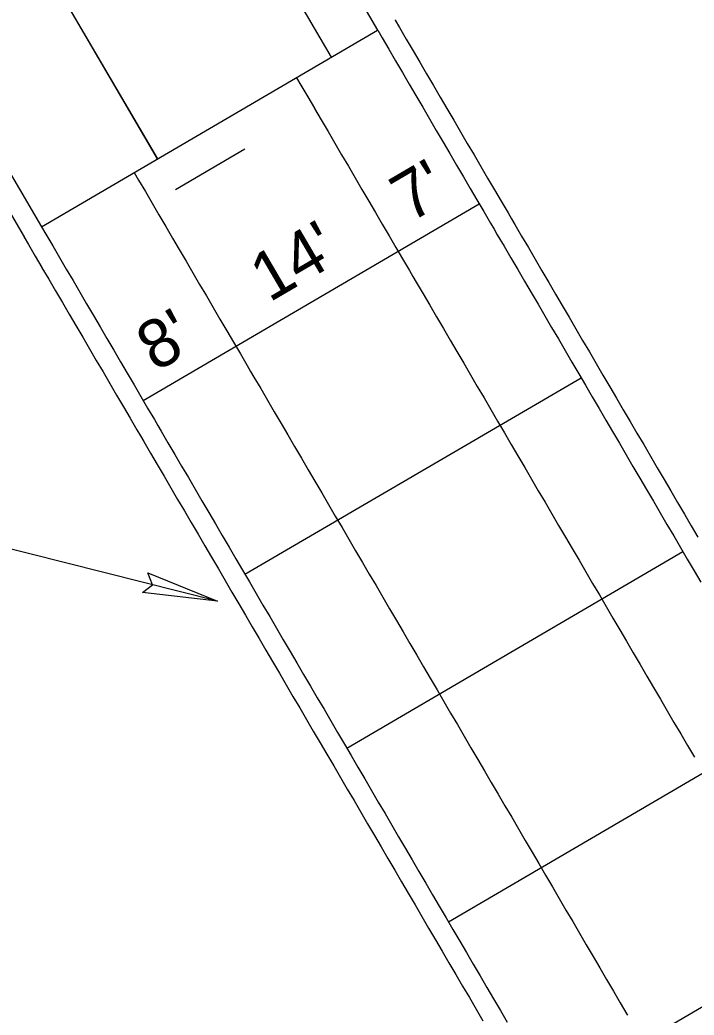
# Model space of a CAD drawing. Extents: x 2145147 to 2158018, y 137519 to 148068.
# Drawn here: x 2150488.6 to 2150538.8, y 142218.4 to 142292.5 of the extents above; entities that cross this region are included whole.
import ezdxf

# ---------------------------------------------------------------- set-up
doc = ezdxf.new("R2010")
doc.units = 0
for name, color, linetype in [('PR_Align_Ramp_M', 7, 'Continuous'), ('PR_Align_Service_C_Leader', 7, 'Continuous'), ('PR_Arrows', 7, 'Continuous'), ('PR_Dimensions', 7, 'Continuous'), ('PR_Joint_Contraction', 7, 'Continuous'), ('PR_Joint_Long', 7, 'Continuous'), ('PR_Parapet', 7, 'Continuous'), ('PR_Phasing_Pavement_6', 7, 'Continuous'), ('PR_Road_Concrete', 7, 'Continuous'), ('PR_Road_Shoulder', 7, 'Continuous')]:
    doc.layers.add(name, color=color, linetype=linetype)

msp = doc.modelspace()

# ---------------------------------------------------------------- linework, layer by layer
at = {"layer": 'PR_Align_Ramp_M'}
msp.add_line((2150487.203, 142302.123), (2150498.876, 142282.174), dxfattribs=at)
msp.add_line((2150487.203, 142302.123), (2150498.876, 142282.174), dxfattribs=at)
msp.add_lwpolyline([(2150505.396, 142282.911), (2150500.218, 142279.881)], dxfattribs=at)
msp.add_lwpolyline([(2150505.396, 142282.911), (2150500.218, 142279.881)], dxfattribs=at)
at = {"layer": 'PR_Align_Service_C_Leader'}
msp.add_lwpolyline([(2150503.356, 142249.235), (2150480.809, 142254.904), (2150447.35, 142254.241)], dxfattribs=at)
at = {"layer": 'PR_Arrows'}
msp.add_lwpolyline([(2150503.356, 142249.235), (2150497.778, 142249.865), (2150498.52, 142250.451), (2150498.161, 142251.35)], close=True, dxfattribs=at)
at = {"layer": 'PR_Joint_Contraction'}
for p, q in [((2150497.823, 142264.179), (2150522.848, 142278.821)), ((2150497.823, 142264.179), (2150522.848, 142278.821)), ((2150505.399, 142251.232), (2150530.423, 142265.875)), ((2150505.399, 142251.232), (2150530.423, 142265.875)), ((2150512.974, 142238.286), (2150537.998, 142252.928)), ((2150512.974, 142238.286), (2150537.998, 142252.928)), ((2150520.549, 142225.339), (2150545.574, 142239.981)), ((2150520.549, 142225.339), (2150545.574, 142239.981)), ((2150528.125, 142212.393), (2150553.149, 142227.035)), ((2150528.125, 142212.393), (2150553.149, 142227.035))]:
    msp.add_line(p, q, dxfattribs=at)
at = {"layer": 'PR_Joint_Long'}
for points in [[(2150509.233, 142288.234), (2150509.242, 142288.22), (2150509.565, 142287.667), (2150510.07, 142286.804), (2150510.574, 142285.943), (2150510.575, 142285.941), (2150511.08, 142285.078), (2150511.585, 142284.215), (2150512.09, 142283.352), (2150512.595, 142282.489), (2150513.1, 142281.626), (2150513.605, 142280.762), (2150514.11, 142279.899), (2150514.615, 142279.036), (2150515.12, 142278.173), (2150515.625, 142277.31), (2150516.13, 142276.447), (2150516.635, 142275.584), (2150517.14, 142274.721), (2150517.645, 142273.858), (2150517.903, 142273.417), (2150518.15, 142272.994), (2150518.656, 142272.131), (2150519.161, 142271.268), (2150519.666, 142270.405), (2150520.171, 142269.542), (2150520.676, 142268.679), (2150521.181, 142267.816), (2150521.686, 142266.953), (2150522.191, 142266.09), (2150522.696, 142265.227), (2150523.201, 142264.363), (2150523.706, 142263.5), (2150524.211, 142262.637), (2150524.716, 142261.774), (2150525.221, 142260.911), (2150525.726, 142260.048), (2150526.231, 142259.185), (2150526.736, 142258.322), (2150527.241, 142257.459), (2150527.746, 142256.596), (2150528.251, 142255.732), (2150528.756, 142254.869), (2150529.261, 142254.006), (2150529.766, 142253.143), (2150530.271, 142252.28), (2150530.776, 142251.417), (2150531.281, 142250.554), (2150531.786, 142249.691), (2150532.291, 142248.828), (2150532.796, 142247.964), (2150533.301, 142247.101), (2150533.806, 142246.238), (2150534.311, 142245.375), (2150534.816, 142244.512), (2150535.321, 142243.649), (2150535.826, 142242.786), (2150536.331, 142241.923), (2150536.836, 142241.06), (2150537.341, 142240.197), (2150537.847, 142239.333), (2150538.352, 142238.47), (2150538.857, 142237.607)], [(2150509.233, 142288.234), (2150509.242, 142288.22), (2150509.565, 142287.667), (2150510.07, 142286.804), (2150510.574, 142285.943), (2150510.575, 142285.941), (2150511.08, 142285.078), (2150511.585, 142284.215), (2150512.09, 142283.352), (2150512.595, 142282.489), (2150513.1, 142281.626), (2150513.605, 142280.762), (2150514.11, 142279.899), (2150514.615, 142279.036), (2150515.12, 142278.173), (2150515.625, 142277.31), (2150516.13, 142276.447), (2150516.635, 142275.584), (2150517.14, 142274.721), (2150517.645, 142273.858), (2150517.903, 142273.417), (2150518.15, 142272.994), (2150518.656, 142272.131), (2150519.161, 142271.268), (2150519.666, 142270.405), (2150520.171, 142269.542), (2150520.676, 142268.679), (2150521.181, 142267.816), (2150521.686, 142266.953), (2150522.191, 142266.09), (2150522.696, 142265.227), (2150523.201, 142264.363), (2150523.706, 142263.5), (2150524.211, 142262.637), (2150524.716, 142261.774), (2150525.221, 142260.911), (2150525.726, 142260.048), (2150526.231, 142259.185), (2150526.736, 142258.322), (2150527.241, 142257.459), (2150527.746, 142256.596), (2150528.251, 142255.732), (2150528.756, 142254.869), (2150529.261, 142254.006), (2150529.766, 142253.143), (2150530.271, 142252.28), (2150530.776, 142251.417), (2150531.281, 142250.554), (2150531.786, 142249.691), (2150532.291, 142248.828), (2150532.796, 142247.964), (2150533.301, 142247.101), (2150533.806, 142246.238), (2150534.311, 142245.375), (2150534.816, 142244.512), (2150535.321, 142243.649), (2150535.826, 142242.786), (2150536.331, 142241.923), (2150536.836, 142241.06), (2150537.341, 142240.197), (2150537.847, 142239.333), (2150538.352, 142238.47), (2150538.857, 142237.607)], [(2150497.15, 142281.164), (2150497.158, 142281.149), (2150497.482, 142280.597), (2150497.987, 142279.734), (2150498.491, 142278.872), (2150498.492, 142278.871), (2150498.997, 142278.008), (2150499.502, 142277.144), (2150500.007, 142276.281), (2150500.512, 142275.418), (2150501.017, 142274.555), (2150501.522, 142273.692), (2150502.027, 142272.829), (2150502.532, 142271.966), (2150503.037, 142271.103), (2150503.542, 142270.24), (2150504.047, 142269.377), (2150504.552, 142268.513), (2150505.057, 142267.65), (2150505.562, 142266.787), (2150505.82, 142266.347), (2150506.067, 142265.924), (2150506.572, 142265.061), (2150507.077, 142264.198), (2150507.582, 142263.335), (2150508.087, 142262.472), (2150508.592, 142261.609), (2150509.097, 142260.746), (2150509.602, 142259.882), (2150510.107, 142259.019), (2150510.612, 142258.156), (2150511.117, 142257.293), (2150511.622, 142256.43), (2150512.127, 142255.567), (2150512.632, 142254.704), (2150513.137, 142253.841), (2150513.642, 142252.978), (2150514.147, 142252.114), (2150514.652, 142251.251), (2150515.158, 142250.388), (2150515.663, 142249.525), (2150516.168, 142248.662), (2150516.673, 142247.799), (2150517.178, 142246.936), (2150517.683, 142246.073), (2150518.188, 142245.21), (2150518.693, 142244.347), (2150519.198, 142243.483), (2150519.703, 142242.62), (2150520.208, 142241.757), (2150520.713, 142240.894), (2150521.218, 142240.031), (2150521.723, 142239.168), (2150522.228, 142238.305), (2150522.733, 142237.442), (2150523.238, 142236.579), (2150523.743, 142235.715), (2150524.248, 142234.852), (2150524.753, 142233.989), (2150525.258, 142233.126), (2150525.763, 142232.263), (2150526.268, 142231.4), (2150526.773, 142230.537), (2150527.278, 142229.674), (2150527.783, 142228.811), (2150528.288, 142227.948), (2150528.793, 142227.084), (2150529.298, 142226.221), (2150529.803, 142225.358), (2150530.308, 142224.495), (2150530.813, 142223.632), (2150531.318, 142222.769), (2150531.823, 142221.906), (2150532.328, 142221.043), (2150532.833, 142220.18), (2150533.338, 142219.316), (2150533.843, 142218.453), (2150533.879, 142218.393)], [(2150497.15, 142281.164), (2150497.158, 142281.149), (2150497.482, 142280.597), (2150497.987, 142279.734), (2150498.491, 142278.872), (2150498.492, 142278.871), (2150498.997, 142278.008), (2150499.502, 142277.144), (2150500.007, 142276.281), (2150500.512, 142275.418), (2150501.017, 142274.555), (2150501.522, 142273.692), (2150502.027, 142272.829), (2150502.532, 142271.966), (2150503.037, 142271.103), (2150503.542, 142270.24), (2150504.047, 142269.377), (2150504.552, 142268.513), (2150505.057, 142267.65), (2150505.562, 142266.787), (2150505.82, 142266.347), (2150506.067, 142265.924), (2150506.572, 142265.061), (2150507.077, 142264.198), (2150507.582, 142263.335), (2150508.087, 142262.472), (2150508.592, 142261.609), (2150509.097, 142260.746), (2150509.602, 142259.882), (2150510.107, 142259.019), (2150510.612, 142258.156), (2150511.117, 142257.293), (2150511.622, 142256.43), (2150512.127, 142255.567), (2150512.632, 142254.704), (2150513.137, 142253.841), (2150513.642, 142252.978), (2150514.147, 142252.114), (2150514.652, 142251.251), (2150515.158, 142250.388), (2150515.663, 142249.525), (2150516.168, 142248.662), (2150516.673, 142247.799), (2150517.178, 142246.936), (2150517.683, 142246.073), (2150518.188, 142245.21), (2150518.693, 142244.347), (2150519.198, 142243.483), (2150519.703, 142242.62), (2150520.208, 142241.757), (2150520.713, 142240.894), (2150521.218, 142240.031), (2150521.723, 142239.168), (2150522.228, 142238.305), (2150522.733, 142237.442), (2150523.238, 142236.579), (2150523.743, 142235.715), (2150524.248, 142234.852), (2150524.753, 142233.989), (2150525.258, 142233.126), (2150525.763, 142232.263), (2150526.268, 142231.4), (2150526.773, 142230.537), (2150527.278, 142229.674), (2150527.783, 142228.811), (2150528.288, 142227.948), (2150528.793, 142227.084), (2150529.298, 142226.221), (2150529.803, 142225.358), (2150530.308, 142224.495), (2150530.813, 142223.632), (2150531.318, 142222.769), (2150531.823, 142221.906), (2150532.328, 142221.043), (2150532.833, 142220.18), (2150533.338, 142219.316), (2150533.843, 142218.453), (2150533.879, 142218.393)]]:
    msp.add_lwpolyline(points, dxfattribs=at)
at = {"layer": 'PR_Parapet'}
for points in [[(2150516.573, 142292.529), (2150516.581, 142292.514), (2150516.904, 142291.962), (2150517.409, 142291.099), (2150517.913, 142290.237), (2150517.914, 142290.235), (2150518.419, 142289.372), (2150518.924, 142288.509), (2150519.429, 142287.646), (2150519.934, 142286.783), (2150520.44, 142285.92), (2150520.945, 142285.057), (2150521.45, 142284.194), (2150521.955, 142283.331), (2150522.46, 142282.468), (2150522.965, 142281.604), (2150523.47, 142280.741), (2150523.975, 142279.878), (2150524.48, 142279.015), (2150524.985, 142278.152), (2150525.242, 142277.712), (2150525.49, 142277.289), (2150525.995, 142276.426), (2150526.5, 142275.563), (2150527.005, 142274.7), (2150527.51, 142273.836), (2150528.015, 142272.973), (2150528.52, 142272.11), (2150529.025, 142271.247), (2150529.53, 142270.384), (2150530.035, 142269.521), (2150530.54, 142268.658), (2150531.045, 142267.795), (2150531.55, 142266.932), (2150532.055, 142266.069), (2150532.56, 142265.205), (2150533.065, 142264.342), (2150533.57, 142263.479), (2150534.075, 142262.616), (2150534.58, 142261.753), (2150535.085, 142260.89), (2150535.59, 142260.027), (2150536.095, 142259.164), (2150536.6, 142258.301), (2150537.105, 142257.437), (2150537.61, 142256.574), (2150538.115, 142255.711), (2150538.62, 142254.848), (2150539.125, 142253.985)], [(2150516.573, 142292.529), (2150516.581, 142292.514), (2150516.904, 142291.962), (2150517.409, 142291.099), (2150517.913, 142290.237), (2150517.914, 142290.235), (2150518.419, 142289.372), (2150518.924, 142288.509), (2150519.429, 142287.646), (2150519.934, 142286.783), (2150520.44, 142285.92), (2150520.945, 142285.057), (2150521.45, 142284.194), (2150521.955, 142283.331), (2150522.46, 142282.468), (2150522.965, 142281.604), (2150523.47, 142280.741), (2150523.975, 142279.878), (2150524.48, 142279.015), (2150524.985, 142278.152), (2150525.242, 142277.712), (2150525.49, 142277.289), (2150525.995, 142276.426), (2150526.5, 142275.563), (2150527.005, 142274.7), (2150527.51, 142273.836), (2150528.015, 142272.973), (2150528.52, 142272.11), (2150529.025, 142271.247), (2150529.53, 142270.384), (2150530.035, 142269.521), (2150530.54, 142268.658), (2150531.045, 142267.795), (2150531.55, 142266.932), (2150532.055, 142266.069), (2150532.56, 142265.205), (2150533.065, 142264.342), (2150533.57, 142263.479), (2150534.075, 142262.616), (2150534.58, 142261.753), (2150535.085, 142260.89), (2150535.59, 142260.027), (2150536.095, 142259.164), (2150536.6, 142258.301), (2150537.105, 142257.437), (2150537.61, 142256.574), (2150538.115, 142255.711), (2150538.62, 142254.848), (2150539.125, 142253.985)], [(2150488.947, 142276.364), (2150488.956, 142276.35), (2150489.279, 142275.797), (2150489.784, 142274.934), (2150490.288, 142274.073), (2150490.289, 142274.071), (2150490.794, 142273.208), (2150491.299, 142272.345), (2150491.804, 142271.482), (2150492.309, 142270.619), (2150492.814, 142269.756), (2150493.319, 142268.893), (2150493.824, 142268.03), (2150494.329, 142267.166), (2150494.835, 142266.303), (2150495.34, 142265.44), (2150495.845, 142264.577), (2150496.35, 142263.714), (2150496.855, 142262.851), (2150497.36, 142261.988), (2150497.617, 142261.548), (2150497.865, 142261.125), (2150498.37, 142260.262), (2150498.875, 142259.398), (2150499.38, 142258.535), (2150499.885, 142257.672), (2150500.39, 142256.809), (2150500.895, 142255.946), (2150501.4, 142255.083), (2150501.905, 142254.22), (2150502.41, 142253.357), (2150502.915, 142252.494), (2150503.42, 142251.631), (2150503.925, 142250.767), (2150504.43, 142249.904), (2150504.935, 142249.041), (2150505.44, 142248.178), (2150505.945, 142247.315), (2150506.45, 142246.452), (2150506.955, 142245.589), (2150507.46, 142244.726), (2150507.965, 142243.863), (2150508.47, 142243), (2150508.975, 142242.136), (2150509.48, 142241.273), (2150509.985, 142240.41), (2150510.49, 142239.547), (2150510.995, 142238.684), (2150511.5, 142237.821), (2150512.005, 142236.958), (2150512.51, 142236.095), (2150513.015, 142235.232), (2150513.52, 142234.368), (2150514.025, 142233.505), (2150514.531, 142232.642), (2150515.036, 142231.779), (2150515.541, 142230.916), (2150516.046, 142230.053), (2150516.551, 142229.19), (2150517.056, 142228.327), (2150517.561, 142227.464), (2150518.066, 142226.601), (2150518.571, 142225.737), (2150519.076, 142224.874), (2150519.581, 142224.011), (2150520.086, 142223.148), (2150520.591, 142222.285), (2150521.096, 142221.422), (2150521.601, 142220.559), (2150522.106, 142219.696), (2150522.611, 142218.833), (2150523.116, 142217.969)], [(2150488.947, 142276.364), (2150488.956, 142276.35), (2150489.279, 142275.797), (2150489.784, 142274.934), (2150490.288, 142274.073), (2150490.289, 142274.071), (2150490.794, 142273.208), (2150491.299, 142272.345), (2150491.804, 142271.482), (2150492.309, 142270.619), (2150492.814, 142269.756), (2150493.319, 142268.893), (2150493.824, 142268.03), (2150494.329, 142267.166), (2150494.835, 142266.303), (2150495.34, 142265.44), (2150495.845, 142264.577), (2150496.35, 142263.714), (2150496.855, 142262.851), (2150497.36, 142261.988), (2150497.617, 142261.548), (2150497.865, 142261.125), (2150498.37, 142260.262), (2150498.875, 142259.398), (2150499.38, 142258.535), (2150499.885, 142257.672), (2150500.39, 142256.809), (2150500.895, 142255.946), (2150501.4, 142255.083), (2150501.905, 142254.22), (2150502.41, 142253.357), (2150502.915, 142252.494), (2150503.42, 142251.631), (2150503.925, 142250.767), (2150504.43, 142249.904), (2150504.935, 142249.041), (2150505.44, 142248.178), (2150505.945, 142247.315), (2150506.45, 142246.452), (2150506.955, 142245.589), (2150507.46, 142244.726), (2150507.965, 142243.863), (2150508.47, 142243), (2150508.975, 142242.136), (2150509.48, 142241.273), (2150509.985, 142240.41), (2150510.49, 142239.547), (2150510.995, 142238.684), (2150511.5, 142237.821), (2150512.005, 142236.958), (2150512.51, 142236.095), (2150513.015, 142235.232), (2150513.52, 142234.368), (2150514.025, 142233.505), (2150514.531, 142232.642), (2150515.036, 142231.779), (2150515.541, 142230.916), (2150516.046, 142230.053), (2150516.551, 142229.19), (2150517.056, 142228.327), (2150517.561, 142227.464), (2150518.066, 142226.601), (2150518.571, 142225.737), (2150519.076, 142224.874), (2150519.581, 142224.011), (2150520.086, 142223.148), (2150520.591, 142222.285), (2150521.096, 142221.422), (2150521.601, 142220.559), (2150522.106, 142219.696), (2150522.611, 142218.833), (2150523.116, 142217.969)]]:
    msp.add_lwpolyline(points, dxfattribs=at)
at = {"layer": 'PR_Phasing_Pavement_6'}
for p, q in [((2150475.073, 142303.06), (2150490.248, 142277.125)), ((2150473.775, 142302.309), (2150488.953, 142276.368)), ((2150487.206, 142302.125), (2150498.879, 142282.176))]:
    msp.add_line(p, q, dxfattribs=at)
for points in [[(2150500.173, 142317.585), (2150515.278, 142291.771)], [(2150500.153, 142309.7), (2150511.825, 142289.751)]]:
    msp.add_lwpolyline(points, dxfattribs=at)
for radius, start, end in [(1173.916, 25.758784, 56.564346), (1169.916, 25.758784, 56.564346), (1145.916, 0.501492, 56.564348)]:
    msp.add_arc((2149618.967, 141712.092), radius, start, end, dxfattribs=at)
at = {"layer": 'PR_Road_Concrete'}
msp.add_line((2150490.248, 142277.125), (2150515.272, 142291.768), dxfattribs=at)
msp.add_line((2150490.248, 142277.125), (2150515.272, 142291.768), dxfattribs=at)
at = {"layer": 'PR_Road_Shoulder'}
for points in [[(2150515.272, 142291.768), (2150515.281, 142291.753), (2150515.604, 142291.201), (2150516.109, 142290.338), (2150516.613, 142289.476), (2150516.614, 142289.475), (2150517.119, 142288.611), (2150517.624, 142287.748), (2150518.129, 142286.885), (2150518.634, 142286.022), (2150519.139, 142285.159), (2150519.644, 142284.296), (2150520.149, 142283.433), (2150520.654, 142282.57), (2150521.159, 142281.707), (2150521.664, 142280.844), (2150522.169, 142279.98), (2150522.674, 142279.117), (2150523.179, 142278.254), (2150523.684, 142277.391), (2150523.942, 142276.951), (2150524.189, 142276.528), (2150524.694, 142275.665), (2150525.199, 142274.802), (2150525.704, 142273.939), (2150526.209, 142273.076), (2150526.714, 142272.212), (2150527.22, 142271.349), (2150527.725, 142270.486), (2150528.23, 142269.623), (2150528.735, 142268.76), (2150529.24, 142267.897), (2150529.745, 142267.034), (2150530.25, 142266.171), (2150530.755, 142265.308), (2150531.26, 142264.445), (2150531.765, 142263.581), (2150532.27, 142262.718), (2150532.775, 142261.855), (2150533.28, 142260.992), (2150533.785, 142260.129), (2150534.29, 142259.266), (2150534.795, 142258.403), (2150535.3, 142257.54), (2150535.805, 142256.677), (2150536.31, 142255.813), (2150536.815, 142254.95), (2150537.32, 142254.087), (2150537.825, 142253.224), (2150538.33, 142252.361), (2150538.835, 142251.498), (2150539.34, 142250.635)], [(2150515.272, 142291.768), (2150515.281, 142291.753), (2150515.604, 142291.201), (2150516.109, 142290.338), (2150516.613, 142289.476), (2150516.614, 142289.475), (2150517.119, 142288.611), (2150517.624, 142287.748), (2150518.129, 142286.885), (2150518.634, 142286.022), (2150519.139, 142285.159), (2150519.644, 142284.296), (2150520.149, 142283.433), (2150520.654, 142282.57), (2150521.159, 142281.707), (2150521.664, 142280.844), (2150522.169, 142279.98), (2150522.674, 142279.117), (2150523.179, 142278.254), (2150523.684, 142277.391), (2150523.942, 142276.951), (2150524.189, 142276.528), (2150524.694, 142275.665), (2150525.199, 142274.802), (2150525.704, 142273.939), (2150526.209, 142273.076), (2150526.714, 142272.212), (2150527.22, 142271.349), (2150527.725, 142270.486), (2150528.23, 142269.623), (2150528.735, 142268.76), (2150529.24, 142267.897), (2150529.745, 142267.034), (2150530.25, 142266.171), (2150530.755, 142265.308), (2150531.26, 142264.445), (2150531.765, 142263.581), (2150532.27, 142262.718), (2150532.775, 142261.855), (2150533.28, 142260.992), (2150533.785, 142260.129), (2150534.29, 142259.266), (2150534.795, 142258.403), (2150535.3, 142257.54), (2150535.805, 142256.677), (2150536.31, 142255.813), (2150536.815, 142254.95), (2150537.32, 142254.087), (2150537.825, 142253.224), (2150538.33, 142252.361), (2150538.835, 142251.498), (2150539.34, 142250.635)], [(2150490.248, 142277.125), (2150490.256, 142277.111), (2150490.58, 142276.558), (2150491.085, 142275.695), (2150491.589, 142274.834), (2150491.59, 142274.832), (2150492.095, 142273.969), (2150492.6, 142273.106), (2150493.105, 142272.243), (2150493.61, 142271.38), (2150494.115, 142270.517), (2150494.62, 142269.654), (2150495.125, 142268.79), (2150495.63, 142267.927), (2150496.135, 142267.064), (2150496.64, 142266.201), (2150497.145, 142265.338), (2150497.65, 142264.475), (2150498.155, 142263.612), (2150498.66, 142262.749), (2150498.918, 142262.309), (2150499.165, 142261.886), (2150499.67, 142261.023), (2150500.175, 142260.159), (2150500.68, 142259.296), (2150501.185, 142258.433), (2150501.69, 142257.57), (2150502.195, 142256.707), (2150502.7, 142255.844), (2150503.205, 142254.981), (2150503.71, 142254.118), (2150504.215, 142253.255), (2150504.72, 142252.391), (2150505.225, 142251.528), (2150505.73, 142250.665), (2150506.235, 142249.802), (2150506.74, 142248.939), (2150507.245, 142248.076), (2150507.751, 142247.213), (2150508.256, 142246.35), (2150508.761, 142245.487), (2150509.266, 142244.624), (2150509.771, 142243.76), (2150510.276, 142242.897), (2150510.781, 142242.034), (2150511.286, 142241.171), (2150511.791, 142240.308), (2150512.296, 142239.445), (2150512.801, 142238.582), (2150513.306, 142237.719), (2150513.811, 142236.856), (2150514.316, 142235.992), (2150514.821, 142235.129), (2150515.326, 142234.266), (2150515.831, 142233.403), (2150516.336, 142232.54), (2150516.841, 142231.677), (2150517.346, 142230.814), (2150517.851, 142229.951), (2150518.356, 142229.088), (2150518.861, 142228.225), (2150519.366, 142227.361), (2150519.871, 142226.498), (2150520.376, 142225.635), (2150520.881, 142224.772), (2150521.386, 142223.909), (2150521.891, 142223.046), (2150522.396, 142222.183), (2150522.901, 142221.32), (2150523.406, 142220.457), (2150523.911, 142219.593), (2150524.416, 142218.73), (2150524.921, 142217.867)], [(2150490.248, 142277.125), (2150490.256, 142277.111), (2150490.58, 142276.558), (2150491.085, 142275.695), (2150491.589, 142274.834), (2150491.59, 142274.832), (2150492.095, 142273.969), (2150492.6, 142273.106), (2150493.105, 142272.243), (2150493.61, 142271.38), (2150494.115, 142270.517), (2150494.62, 142269.654), (2150495.125, 142268.79), (2150495.63, 142267.927), (2150496.135, 142267.064), (2150496.64, 142266.201), (2150497.145, 142265.338), (2150497.65, 142264.475), (2150498.155, 142263.612), (2150498.66, 142262.749), (2150498.918, 142262.309), (2150499.165, 142261.886), (2150499.67, 142261.023), (2150500.175, 142260.159), (2150500.68, 142259.296), (2150501.185, 142258.433), (2150501.69, 142257.57), (2150502.195, 142256.707), (2150502.7, 142255.844), (2150503.205, 142254.981), (2150503.71, 142254.118), (2150504.215, 142253.255), (2150504.72, 142252.391), (2150505.225, 142251.528), (2150505.73, 142250.665), (2150506.235, 142249.802), (2150506.74, 142248.939), (2150507.245, 142248.076), (2150507.751, 142247.213), (2150508.256, 142246.35), (2150508.761, 142245.487), (2150509.266, 142244.624), (2150509.771, 142243.76), (2150510.276, 142242.897), (2150510.781, 142242.034), (2150511.286, 142241.171), (2150511.791, 142240.308), (2150512.296, 142239.445), (2150512.801, 142238.582), (2150513.306, 142237.719), (2150513.811, 142236.856), (2150514.316, 142235.992), (2150514.821, 142235.129), (2150515.326, 142234.266), (2150515.831, 142233.403), (2150516.336, 142232.54), (2150516.841, 142231.677), (2150517.346, 142230.814), (2150517.851, 142229.951), (2150518.356, 142229.088), (2150518.861, 142228.225), (2150519.366, 142227.361), (2150519.871, 142226.498), (2150520.376, 142225.635), (2150520.881, 142224.772), (2150521.386, 142223.909), (2150521.891, 142223.046), (2150522.396, 142222.183), (2150522.901, 142221.32), (2150523.406, 142220.457), (2150523.911, 142219.593), (2150524.416, 142218.73), (2150524.921, 142217.867)]]:
    msp.add_lwpolyline(points, dxfattribs=at)

# ---------------------------------------------------------------- texts
at = {"layer": 'PR_Dimensions'}
for s, p in [("7'", (2150517.676, 142277.379)), ("7'", (2150517.676, 142277.379)), ("14'", (2150507.208, 142271.448)), ("14'", (2150507.208, 142271.448)), ("8'", (2150498.749, 142266.261)), ("8'", (2150498.749, 142266.261))]:
    msp.add_text(s, height=3.6, rotation=30.34463, dxfattribs=at).set_placement(p)

doc.saveas('drawing.dxf')
